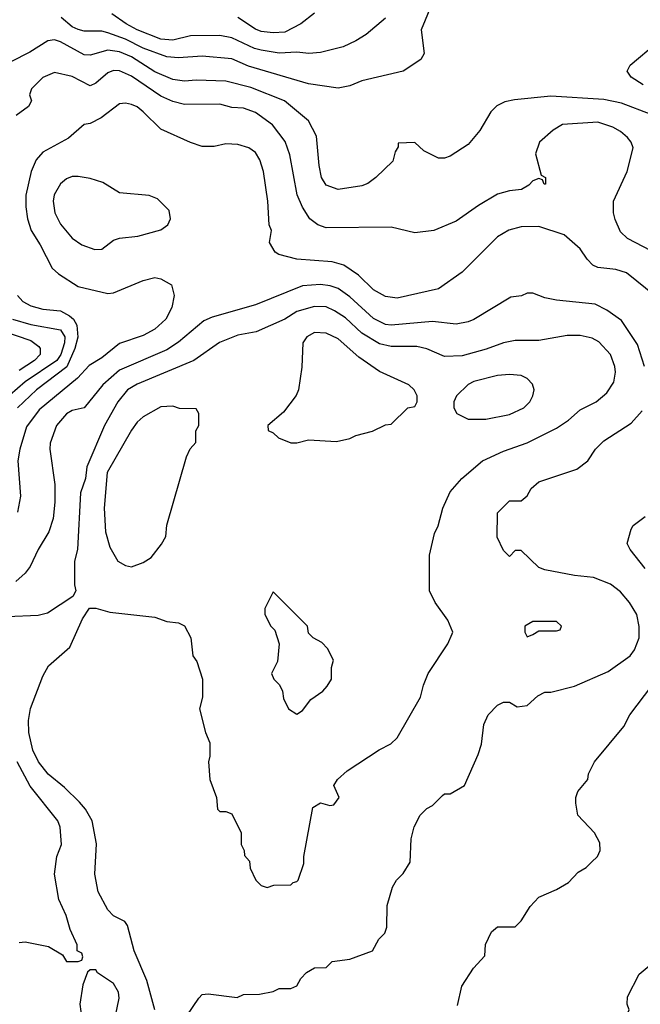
# Model space of a CAD drawing. Header units: inches. Extents: x 1793389 to 1900389, y 320802 to 470796.
# Tile 662 of 752: x 1860892 to 1862993, y 443989 to 447324. Entities that reach past the tile are written whole.
import ezdxf

# ---------------------------------------------------------------- set-up
doc = ezdxf.new("R2010")
doc.units = ezdxf.units.IN
doc.header["$MEASUREMENT"] = 0
doc.layers.add('B8464', color=7, linetype='Continuous')

msp = doc.modelspace()

# ---------------------------------------------------------------- linework, layer by layer
at = {"layer": 'B8464', "color": 2}
for points, elevation in [([(1862285.8, 447374.2), (1862251, 447290), (1862261, 447210), (1862250.7, 447189.3), (1862190.5, 447149.5), (1862050, 447117), (1862010, 447100.9), (1861970, 447092.3), (1861870, 447107), (1861667.2, 447167.2), (1861610, 447191.5), (1861510, 447200.5), (1861430, 447194.7), (1861390, 447198.9), (1861310, 447227.4), (1861250, 447258), (1861190, 447279.7), (1861170, 447285.6), (1861110, 447286), (1861090, 447291.5), (1861070, 447300.5), (1861031.8, 447331.8)], 370), ([(1862130.4, 447329.6), (1862065.2, 447274.8), (1862030, 447253.2), (1861987.1, 447232.9), (1861910, 447212.7), (1861870.5, 447209.5), (1861830, 447214), (1861770, 447211.3), (1861710, 447221.1), (1861686.6, 447226.6), (1861610, 447262.4), (1861570, 447271.3), (1861470, 447269.6), (1861410, 447254.7), (1861370, 447258.3), (1861289.3, 447290), (1861252.3, 447310), (1861204.2, 447344.2)], 366), ([(1861890, 447346), (1861844, 447310), (1861790, 447281.6), (1861750, 447279.7), (1861710, 447284.2), (1861690, 447291.8), (1861630, 447331.8)], 362), ([(1863030, 447003.7), (1862930, 447041.6), (1862870, 447053.6), (1862690, 447065.1), (1862567.1, 447052.9), (1862534.4, 447045.6), (1862507.1, 447032.9), (1862487.5, 447012.5), (1862450, 446948.7), (1862410, 446902), (1862350, 446862), (1862330, 446855.3), (1862310, 446855.3), (1862260.2, 446880.2), (1862230, 446908), (1862174, 446906), (1862174, 446894), (1862163.6, 446876.4), (1862155.3, 446844.7), (1862098, 446790), (1862071.3, 446770), (1862050, 446761.2), (1861970, 446749.2), (1861930, 446764), (1861914, 446790), (1861906, 446830), (1861897.2, 446930), (1861870, 446982), (1861789, 447050), (1861674.9, 447094.9), (1861590, 447116.2), (1861490, 447119.6), (1861450, 447115.6), (1861410, 447121.6), (1861350, 447148), (1861270, 447198.3), (1861230, 447216), (1861190, 447221.1), (1861130, 447204.5), (1861110, 447205.1), (1861030, 447249.6), (1861010, 447256.2), (1860986.9, 447253.1), (1860926.1, 447213.9), (1860798.8, 447150)], 374), ([(1863003.3, 447103.3), (1862962, 447130), (1862948.7, 447150), (1862959, 447170), (1863050, 447247.7)], 370), ([(1863030, 446540.9), (1862950, 446582.7), (1862926.2, 446606.2), (1862907.7, 446647.7), (1862902.9, 446670), (1862902.9, 446710), (1862949.4, 446810), (1862969.3, 446890), (1862962.7, 446910), (1862950, 446925.2), (1862925.8, 446945.8), (1862900.1, 446960.1), (1862850, 446977.6), (1862730, 446969.2), (1862698, 446950), (1862652, 446910), (1862638, 446870), (1862658, 446798), (1862672, 446790), (1862672.7, 446767.3), (1862667.3, 446767.3), (1862662, 446782), (1862650, 446786), (1862630, 446778), (1862616, 446764), (1862590.7, 446749.3), (1862550, 446745.2), (1862510, 446733.2), (1862445.2, 446694.8), (1862370, 446642), (1862294, 446610), (1862230, 446602), (1862150, 446622), (1861930, 446619.3), (1861902, 446630), (1861874, 446650), (1861849.7, 446689.7), (1861831.5, 446731.5), (1861806.2, 446866.2), (1861791.3, 446911.3), (1861747.7, 446967.7), (1861690, 447009.5), (1861650, 447024.5), (1861610, 447027.3), (1861570, 447038.4), (1861450, 447037.6), (1861410, 447047.3), (1861370, 447065.6), (1861270, 447133.3), (1861230, 447151.6), (1861210, 447151.8), (1861190, 447144.5), (1861150, 447109.3), (1861130, 447100.9), (1861070, 447132), (1861010, 447145.2), (1860970, 447128.7), (1860932, 447090), (1860924.7, 447070), (1860932, 447050), (1860922, 447030), (1860879.6, 447000.4)], 378), ([(1863046.3, 446386.3), (1862946.8, 446466.8), (1862910, 446478), (1862850, 446485.2), (1862832.9, 446492.9), (1862812.9, 446512.9), (1862790, 446548), (1862735.1, 446595.1), (1862650, 446623.7), (1862590, 446622.7), (1862548.1, 446611.9), (1862510, 446589.2), (1862390.5, 446469.5), (1862310, 446412.3), (1862170, 446380.9), (1862130, 446386.6), (1862090, 446409.5), (1862039.3, 446459.3), (1861990, 446492.3), (1861950, 446504.5), (1861830, 446512.7), (1861768.9, 446528.9), (1861756.4, 446536.4), (1861738, 446570), (1861744, 446610), (1861737.2, 446630), (1861732.3, 446710), (1861717.2, 446810), (1861705.2, 446850), (1861690, 446874), (1861668, 446890), (1861630, 446901.2), (1861590, 446904), (1861550, 446895.3), (1861510, 446895.3), (1861470, 446908), (1861370, 446953.2), (1861310, 447012.7), (1861290, 447029.2), (1861270, 447037.2), (1861250, 447041.2), (1861230, 447039), (1861168.1, 446991.9), (1861130, 446973.2), (1861110, 446969), (1861057.1, 446922.9), (1860970, 446876), (1860947.3, 446850), (1860930.6, 446810), (1860912.7, 446730), (1860912.7, 446690), (1860918.4, 446650), (1860930.4, 446610), (1860961.7, 446561.7), (1861002.4, 446482.4), (1861023.1, 446463.1), (1861090, 446420.7), (1861190, 446397.3), (1861210, 446398.8), (1861310, 446441), (1861350, 446450.8), (1861370, 446446), (1861406, 446426), (1861414.8, 446390), (1861406.8, 446350), (1861386.8, 446310), (1861350, 446276), (1861310, 446254.5), (1861230, 446227), (1861170, 446179.5), (1861126.7, 446153.3), (1861088, 446110), (1860957.5, 446002.5), (1860914.7, 445945.3), (1860892.7, 445870), (1860886, 445830), (1860894.9, 445710), (1860884.2, 445655.8)], 382), ([(1863007.3, 446150), (1862983.9, 446223.9), (1862930, 446305.2), (1862880.2, 446340.2), (1862840.2, 446360.2), (1862710, 446374), (1862670, 446382), (1862630, 446398), (1862610, 446398), (1862590.9, 446389.1), (1862555.3, 446384.7), (1862430, 446309.2), (1862410, 446301.2), (1862370, 446293.2), (1862290, 446302), (1862150, 446289.6), (1862130, 446291.6), (1862090, 446311.8), (1862010, 446385.1), (1861970, 446413.6), (1861943.3, 446423.3), (1861910, 446427.8), (1861850, 446422.9), (1861690, 446358.4), (1861543.4, 446316.6), (1861515.6, 446304.4), (1861430, 446231.8), (1861390, 446205.6), (1861230, 446137.6), (1861173, 446087), (1861110, 446009.2), (1861070, 446000.9), (1861050, 445989.3), (1861016.3, 445950), (1860994.8, 445890), (1860994, 445870), (1861010.5, 445750), (1861010.5, 445690.5), (1861005.2, 445634.8), (1860990.4, 445589.6), (1860954.8, 445530), (1860927.5, 445472.5), (1860911, 445450), (1860879, 445421)], 386), ([(1860884, 446390), (1860902.8, 446370), (1860930, 446355.5), (1860970, 446343.7), (1861030, 446337.6), (1861061.1, 446321.1), (1861074.4, 446310), (1861085.7, 446290), (1861088.9, 446248.9), (1861079.1, 446210), (1861051.6, 446148.4), (1860948.5, 446070), (1860884.9, 446010)], 378), ([(1861349.5, 443970), (1861322, 444070), (1861279.3, 444170), (1861256.5, 444256.5), (1861248, 444270), (1861210, 444289.2), (1861190, 444309), (1861157.2, 444370), (1861146.6, 444430), (1861152.1, 444532.1), (1861137, 444610), (1861114.5, 444650), (1861093.9, 444673.9), (1861043.8, 444723.8), (1860988.6, 444768.6), (1860955.6, 444810), (1860936.9, 444850), (1860923.1, 444910), (1860921.7, 444950), (1860928.6, 444991.4), (1860970, 445101), (1860990, 445136), (1861061.5, 445198.5), (1861104.7, 445295.3), (1861128.7, 445331.3), (1861150, 445331.3), (1861196.9, 445316.9), (1861350, 445301), (1861390, 445286), (1861430, 445281), (1861450, 445271.3), (1861471, 445230), (1861478, 445170), (1861491.3, 445150), (1861511.3, 445090), (1861510.7, 445029.3), (1861501, 444990), (1861521, 444910), (1861535.3, 444875.3), (1861536, 444830), (1861531, 444810), (1861536, 444750), (1861558, 444690), (1861562, 444650), (1861570, 444642), (1861590, 444642), (1861610, 444634), (1861642, 444570), (1861642, 444530), (1861652, 444510), (1861652.7, 444492.7), (1861670, 444474), (1861672, 444450), (1861692, 444410), (1861710, 444392), (1861730, 444384.7), (1861752.7, 444392.7), (1861810, 444394), (1861818, 444402), (1861830, 444404.7), (1861835.3, 444410), (1861853.6, 444466.4), (1861854, 444490), (1861884.7, 444655.3), (1861910, 444672), (1861942, 444662), (1861955.5, 444664.5), (1861973.2, 444690), (1861955.3, 444730), (1861968, 444750), (1862000.2, 444779.8), (1862109.1, 444850.9), (1862148.9, 444871.1), (1862170, 444892), (1862249, 445030), (1862259, 445070), (1862275.3, 445110), (1862342, 445210), (1862356.4, 445243.6), (1862358, 445250), (1862342, 445290), (1862299, 445350), (1862279, 445390), (1862279, 445510), (1862296.5, 445583.5), (1862309, 445610), (1862325.2, 445670), (1862350, 445724.7), (1862389.5, 445770.5), (1862459, 445830), (1862530, 445863), (1862610, 445890.7), (1862710, 445940.7), (1862750, 445967.3), (1862790, 446002.8), (1862844, 446030), (1862880.1, 446059.9), (1862903.2, 446096.8), (1862909.3, 446130), (1862906.6, 446150), (1862892.3, 446190), (1862853.4, 446233.4), (1862830, 446246), (1862790, 446255.1), (1862745.8, 446254.2), (1862650, 446238), (1862570, 446238), (1862530, 446229.5), (1862471.9, 446208.1), (1862390, 446185.6), (1862330, 446183.7), (1862270, 446209.4), (1862237.2, 446217.2), (1862150, 446216.9), (1862110, 446226), (1862050, 446262.4), (1861994.9, 446314.9), (1861958.4, 446338.4), (1861930, 446351.3), (1861890, 446353.3), (1861830, 446336.2), (1861790, 446309.5), (1861692.5, 446267.5), (1861630, 446256.2), (1861568.6, 446231.4), (1861481, 446170), (1861290, 446089.6), (1861257.3, 446070), (1861223.8, 446030), (1861179.1, 445950), (1861119.3, 445810), (1861114.9, 445770), (1861098, 445722), (1861087.3, 445530), (1861077.3, 445490), (1861078, 445410), (1861082, 445390), (1861072, 445370), (1860986.4, 445313.6), (1860954.4, 445305.6), (1860850, 445302)], 390), ([(1860867.3, 446310), (1860930, 446291.6), (1861030, 446273.7), (1861044.2, 446250), (1861043.6, 446230), (1861031.3, 446190), (1861017.4, 446170), (1860910, 446097.7), (1860832.2, 446030)], 374), ([(1860727, 446307), (1860930, 446238), (1860956.9, 446216.9), (1860961.3, 446210), (1860961.3, 446190), (1860941.6, 446170), (1860890, 446136.4)], 370), ([(1861458, 443950), (1861498, 444010), (1861510, 444022), (1861530, 444024.7), (1861628.4, 444011.6), (1861650, 444022), (1861703.6, 444023.6), (1861750, 444032), (1861770, 444042), (1861810, 444042), (1861830, 444052), (1861844, 444076), (1861863.1, 444096.9), (1861890, 444112), (1861930, 444114), (1861950, 444134), (1862010, 444142), (1862086, 444170), (1862108, 444210), (1862128, 444230), (1862135.3, 444250), (1862136.4, 444323.6), (1862154.6, 444385.4), (1862168, 444410), (1862190, 444432), (1862214, 444470), (1862218, 444550), (1862228, 444590), (1862248, 444630), (1862270, 444652), (1862290, 444662), (1862323.1, 444696.9), (1862330, 444702), (1862350, 444702), (1862398, 444730), (1862444.7, 444835.3), (1862455.3, 444870), (1862463.1, 444936.9), (1862478, 444970), (1862510, 445002), (1862530, 445012), (1862550, 445012), (1862576.9, 444996.9), (1862610, 445001), (1862646.3, 445033.7), (1862670, 445046), (1862690, 445046), (1862770, 445066.8), (1862884.1, 445115.9), (1862959, 445170), (1862973.2, 445190), (1862989.1, 445230.9), (1862989.1, 445269.1), (1862981.2, 445310), (1862957.2, 445350), (1862926.8, 445386.8), (1862891.9, 445411.9), (1862834.8, 445434.8), (1862770, 445441.2), (1862670, 445461.2), (1862650, 445469.2), (1862590, 445526), (1862570, 445526), (1862550, 445506), (1862530, 445526), (1862508.4, 445571.6), (1862510, 445654), (1862550, 445694), (1862590, 445694), (1862610, 445712), (1862623.7, 445736.3), (1862650, 445758.8), (1862778.6, 445801.4), (1862815.3, 445830), (1862842, 445870), (1862870, 445898), (1862962.7, 445957.3), (1863000.2, 445999.8)], 386), ([(1863010, 445465.2), (1862959, 445530), (1862949, 445550), (1862962, 445598), (1862969.3, 445610.7), (1863010, 445641)], 382), ([(1862374.6, 443985.4), (1862389.1, 444050.9), (1862428.9, 444111.1), (1862467.3, 444152.7), (1862468.9, 444191.1), (1862490, 444234), (1862510, 444252), (1862570, 444252), (1862590, 444272), (1862620.2, 444319.8), (1862650, 444352), (1862710, 444378), (1862750, 444402), (1862783.1, 444436.9), (1862810, 444452), (1862828, 444470), (1862848, 444490), (1862858, 444510), (1862856.4, 444536.4), (1862838, 444570), (1862782, 444630), (1862775.3, 444670), (1862775.3, 444690), (1862782, 444710), (1862815.3, 444750), (1862818, 444770), (1862838, 444810), (1862938, 444930), (1862958, 444970), (1863032.1, 445067.9)], 382), ([(1860890, 444198), (1860910, 444201), (1860990, 444184.7), (1861036.9, 444156.9), (1861050, 444134), (1861090, 444134), (1861102, 444138), (1861106, 444150), (1861102, 444162), (1861086, 444170), (1861086, 444190), (1861062.7, 444242.7), (1861049.4, 444289.4), (1861024.1, 444344.1), (1861009.3, 444429.3), (1861017.2, 444490), (1861033.2, 444530), (1861029.4, 444589.4), (1861021.2, 444610), (1860927.9, 444727.9), (1860883, 444810)], 394), ([(1863032, 443672), (1862968, 443710), (1862923.1, 443743.1), (1862906, 443770), (1862906, 443790), (1862926, 443810), (1862927.3, 443907.3), (1862955.3, 443970), (1862948.7, 443990), (1862950, 444014), (1862989.1, 444090.9), (1863050, 444142)], 378), ([(1861216, 443950), (1861229.2, 444010), (1861226, 444030), (1861210, 444059), (1861155.3, 444095.3), (1861150, 444106), (1861130, 444106), (1861122, 444098), (1861105.4, 444054.6), (1861096, 443990), (1861105.4, 443914.6)], 394)]:
    msp.add_lwpolyline(points, dxfattribs=dict(at, elevation=elevation))
for points, elevation in [([(1861090, 446793.2), (1861070, 446792.7), (1861050, 446785.2), (1861030, 446768.7), (1861008.4, 446731.6), (1861004.9, 446710), (1861010.7, 446670), (1861030, 446631.3), (1861070, 446584.7), (1861102, 446562), (1861146.4, 446546.4), (1861170, 446546.8), (1861210, 446578), (1861230, 446584.7), (1861291.6, 446591.6), (1861370, 446612), (1861394, 446630), (1861402, 446650), (1861398, 446678), (1861358, 446718), (1861330, 446728.7), (1861230, 446738), (1861172.9, 446772.9), (1861130, 446786)], 386), ([(1861890, 446265.2), (1861864.7, 446250), (1861851, 446230), (1861847.1, 446147.1), (1861836.3, 446070), (1861828.3, 446051.7), (1861784.9, 445995.1), (1861732, 445950), (1861732.7, 445932.7), (1861750, 445924.7), (1861767.9, 445907.9), (1861810, 445890.8), (1861830, 445891), (1861870, 445900.7), (1861964.7, 445895.3), (1862010, 445906), (1862030, 445916), (1862086, 445930), (1862130, 445952), (1862150, 445954), (1862206, 446010), (1862230, 446014), (1862238, 446030), (1862238, 446050), (1862228, 446070), (1862210, 446088), (1862110, 446132.7), (1862040.8, 446180.8), (1861970, 446243.7), (1861930, 446262.7)], 394), ([(1862550, 446122.7), (1862510, 446119.3), (1862430, 446099.3), (1862410, 446089), (1862371.3, 446050), (1862362, 446030), (1862362, 446010), (1862372, 445990), (1862410, 445971.3), (1862470, 445970.8), (1862550, 445987.3), (1862599, 446010), (1862619, 446030), (1862629, 446050), (1862634, 446070), (1862628.7, 446090), (1862610, 446108.7), (1862590, 446119)], 394), ([(1861410, 446015.3), (1861370, 446013.2), (1861310, 445979), (1861290, 445961.2), (1861270, 445934), (1861188.4, 445790), (1861178, 445670), (1861183, 445590), (1861197.3, 445537.3), (1861224.7, 445490), (1861250, 445476), (1861270, 445471), (1861310, 445486), (1861337.5, 445502.5), (1861372.5, 445547.5), (1861386.6, 445573.4), (1861390, 445612), (1861456.5, 445843.5), (1861469.1, 445870.9), (1861488.4, 445891.6), (1861488.7, 445931.3), (1861498, 445950), (1861498, 445990), (1861490, 446006), (1861432.7, 446007.3)], 394), ([(1861750, 445386), (1861722, 445330), (1861722, 445310), (1861742, 445270), (1861756, 445256), (1861771, 445210), (1861764.7, 445150), (1861744.7, 445110), (1861752, 445090), (1861771.1, 445071.1), (1861782, 445050), (1861785.4, 445025.4), (1861802, 444990), (1861830, 444972), (1861850, 444984.7), (1861878, 445022), (1861918, 445050), (1861933.6, 445066.4), (1861948, 445090), (1861948, 445130), (1861954.6, 445154.6), (1861934.6, 445194.6), (1861914.6, 445214.6), (1861886, 445230), (1861870, 445246), (1861866, 445270)], 394), ([(1862710, 445286), (1862630, 445286), (1862602, 445270), (1862602, 445250), (1862610, 445234), (1862630, 445242), (1862650, 445254), (1862710, 445254), (1862722, 445258), (1862726, 445270)], 390)]:
    msp.add_lwpolyline(points, close=True, dxfattribs=dict(at, elevation=elevation))

doc.saveas('drawing.dxf')
